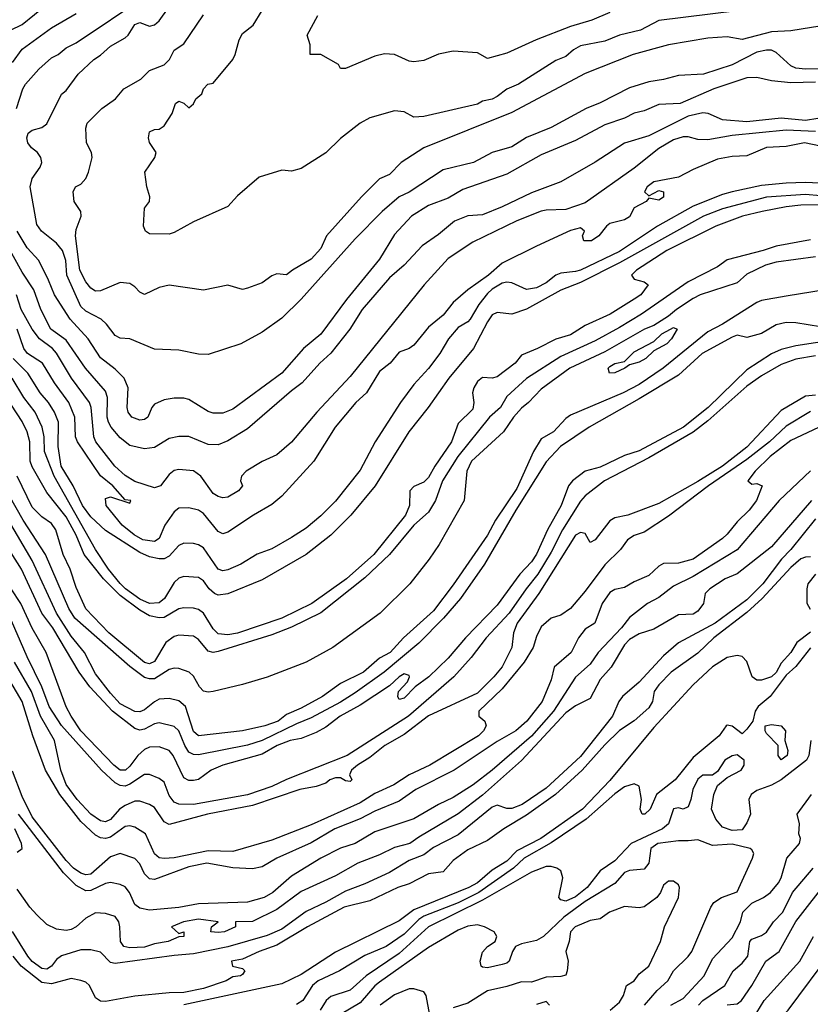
# Model space of a CAD drawing. Header units: metres. Extents: x -46681 to -43747, y -240911 to -237677.
# Tile 813 of 1056: x -44899 to -44818, y -239215 to -239114. Entities that reach past the tile are written whole.
import ezdxf

# ---------------------------------------------------------------- set-up
doc = ezdxf.new("R2010")
doc.units = ezdxf.units.M
doc.layers.add('CONTOUR_INDEX', color=1, linetype='Continuous')
doc.layers.add('CONTOUR_INTER', color=3, linetype='Continuous')

msp = doc.modelspace()

# ---------------------------------------------------------------- linework, layer by layer
at = {"layer": 'CONTOUR_INDEX'}
for points, elevation in [([(-44816.1, -239114.93), (-44820.1, -239115.59), (-44822.1, -239115.71), (-44825.1, -239116.47), (-44826.6, -239116.2), (-44828.6, -239116.33), (-44832.6, -239117.03), (-44836.21, -239118.02), (-44841.1, -239119.96), (-44848.6, -239123.92), (-44857.6, -239127.52), (-44859.92, -239129.02), (-44861.1, -239130.25), (-44862.1, -239130.69), (-44863.95, -239132.52), (-44867.53, -239136.52), (-44868.1, -239137.81), (-44869.1, -239138.88), (-44871.01, -239140.02), (-44871.6, -239140.49), (-44872.6, -239140.39), (-44873.1, -239140.59), (-44874.1, -239141.29), (-44875.6, -239141.85), (-44876.1, -239141.97), (-44877.6, -239141.54), (-44880.1, -239142.04), (-44883.6, -239141.55), (-44884.6, -239141.79), (-44886.1, -239142.5), (-44886.6, -239142.27), (-44887.1, -239141.7), (-44887.6, -239141.39), (-44888.6, -239141.26), (-44890.6, -239142.12), (-44891.1, -239142.14), (-44891.6, -239141.84), (-44892.1, -239141.19), (-44892.7, -239140.02), (-44893.15, -239136.52), (-44893.1, -239135.88), (-44892.57, -239134.52), (-44892.61, -239134.02), (-44893.28, -239133.02), (-44893.41, -239132.02), (-44893.16, -239131.52), (-44892.6, -239131.24), (-44892.1, -239130.65), (-44891.82, -239130.02), (-44891.47, -239128.52), (-44891.54, -239128.02), (-44892.03, -239127.02), (-44892.12, -239125.52), (-44891.97, -239125.02), (-44890.46, -239123.52), (-44889.08, -239122.52), (-44888.23, -239121.52), (-44886.48, -239120.52), (-44885.6, -239119.63), (-44884.1, -239119.06), (-44883.57, -239118.52), (-44883.1, -239117.58), (-44882.1, -239116.92), (-44880.1, -239113.97)], 95), ([(-44817.1, -239127.36), (-44818.71, -239127.02), (-44820.6, -239127.4), (-44822.6, -239127.51), (-44824.6, -239128.34), (-44826.1, -239128.42), (-44827.6, -239128.7), (-44830.1, -239129.73), (-44831.6, -239130.54), (-44834.1, -239131), (-44834.78, -239131.52), (-44835.07, -239132.02), (-44834.6, -239132.42), (-44833.6, -239131.9), (-44833.1, -239132.02), (-44833.1, -239132.55), (-44833.6, -239132.88), (-44834.6, -239132.65), (-44834.88, -239133.02), (-44836.1, -239133.66), (-44836.6, -239134.56), (-44837.1, -239134.87), (-44838.6, -239135.26), (-44838.95, -239135.52), (-44839.73, -239136.52), (-44840.47, -239137.02), (-44841.24, -239137.02), (-44841.38, -239136.52), (-44841.18, -239136.02), (-44841.6, -239135.71), (-44842.6, -239135.98), (-44846.1, -239137.55), (-44849.6, -239139.3), (-44850.97, -239140.52), (-44853.09, -239142.02), (-44854.6, -239143.31), (-44855.6, -239144.61), (-44857.1, -239145.83), (-44858.6, -239147.66), (-44859.1, -239148), (-44860.1, -239148.38), (-44861.04, -239149.52), (-44862.1, -239150.36), (-44863.46, -239152.52), (-44864.52, -239153.52), (-44866.65, -239156.02), (-44868.81, -239159.52), (-44872.1, -239163.06), (-44873.1, -239163.93), (-44874.99, -239165.02), (-44877.6, -239166.76), (-44878.1, -239166.92), (-44878.6, -239166.67), (-44880.1, -239164.85), (-44880.6, -239164.49), (-44881.6, -239164.25), (-44882.6, -239164.3), (-44883.1, -239164.66), (-44884.04, -239166.02), (-44884.6, -239167.38), (-44885.1, -239167.69), (-44886.28, -239167.52), (-44887.17, -239167.02), (-44888.39, -239166.02), (-44890.02, -239164.02), (-44890.1, -239163.31), (-44889.6, -239163.15), (-44887.6, -239163.79), (-44887.51, -239163.52), (-44888.1, -239163.45), (-44889.33, -239162.02), (-44890.6, -239160.99), (-44892.97, -239157.52), (-44893.15, -239157.02), (-44893.24, -239155.02), (-44893.83, -239153.52), (-44895.32, -239151.52), (-44896.54, -239149.52), (-44898.06, -239148.52), (-44898.44, -239148.02), (-44899.12, -239146.02)], 90), ([(-44817.6, -239138.65), (-44821.6, -239139.21), (-44822.69, -239139.52), (-44824.6, -239140.43), (-44825.6, -239141.29), (-44829.36, -239142.52), (-44830.1, -239142.89), (-44831.78, -239144.02), (-44832.6, -239144.72), (-44834.1, -239145.65), (-44835.04, -239146.02), (-44839.1, -239148.36), (-44842.68, -239150.02), (-44845.6, -239152.15), (-44846.89, -239153.52), (-44847.6, -239154.09), (-44848.42, -239155.02), (-44849.45, -239156.52), (-44852.71, -239159.52), (-44853.21, -239160.52), (-44853.46, -239163.52), (-44856.03, -239168.02), (-44857.05, -239169.52), (-44859.02, -239172.02), (-44862.04, -239175.02), (-44866.87, -239178.52), (-44869.6, -239180), (-44873.6, -239181.54), (-44876.1, -239182.3), (-44879.1, -239183.01), (-44879.6, -239183.08), (-44880.1, -239182.96), (-44880.49, -239182.52), (-44881.1, -239181.44), (-44881.55, -239181.02), (-44882.6, -239180.67), (-44883.1, -239180.62), (-44883.6, -239180.75), (-44885.1, -239181.71), (-44885.6, -239181.73), (-44886.1, -239181.57), (-44887.6, -239180.45), (-44893.21, -239175.52), (-44893.85, -239174.52), (-44896.22, -239169.02), (-44898.51, -239165.52), (-44899.92, -239163.02)], 85), ([(-44832.39, -239146.02), (-44832.1, -239145.87), (-44831.71, -239146.02), (-44832.31, -239147.02), (-44832.78, -239147.52), (-44834.1, -239148.26), (-44834.92, -239149.02), (-44835.6, -239149.41), (-44836.6, -239149.67), (-44837.06, -239150.02), (-44838.1, -239150.49), (-44838.63, -239150.52), (-44838.78, -239150.02), (-44838.6, -239149.83), (-44838.1, -239149.54), (-44837.1, -239149.35), (-44836.1, -239148.35), (-44834.1, -239147.28), (-44833.29, -239146.52), (-44832.39, -239146.02)], 85), ([(-44817.6, -239152.77), (-44818.6, -239152.87), (-44821.1, -239154.34), (-44824.6, -239158.07), (-44827.1, -239160.02), (-44829.6, -239161.59), (-44833.6, -239163.83), (-44836.76, -239165.02), (-44838.1, -239165.27), (-44838.6, -239165.59), (-44840.1, -239167.53), (-44840.6, -239167.81), (-44841.1, -239166.88), (-44841.6, -239166.77), (-44842.1, -239167.05), (-44845.83, -239173.02), (-44848.06, -239176.02), (-44848.45, -239177.02), (-44848.6, -239178.52), (-44849.6, -239180.5), (-44850.45, -239181.52), (-44852.1, -239183.16), (-44857.1, -239185.49), (-44859.6, -239187.38), (-44861.58, -239188.52), (-44863.1, -239189.74), (-44864.35, -239190.52), (-44864.97, -239191.02), (-44865.19, -239191.52), (-44864.95, -239192.02), (-44865.1, -239192.18), (-44865.6, -239192.13), (-44866.1, -239191.82), (-44866.6, -239191.83), (-44867.18, -239192.02), (-44867.6, -239192.37), (-44868.6, -239192.7), (-44870.26, -239193.02), (-44875.1, -239194.64), (-44879.67, -239195.52), (-44883.6, -239196.57), (-44884.1, -239196.32), (-44885.1, -239194.84), (-44885.6, -239194.54), (-44886.6, -239194.19), (-44887.1, -239194.21), (-44888.1, -239194.64), (-44888.65, -239195.02), (-44889.6, -239196.06), (-44890.1, -239196.3), (-44890.6, -239196.2), (-44891.6, -239195.52), (-44893, -239194.02), (-44894.1, -239192.48), (-44894.65, -239191.02), (-44895.32, -239188.02), (-44896.73, -239185.52), (-44897.66, -239183.02), (-44899.4, -239180.02)], 80), ([(-44817.6, -239165.39), (-44820.11, -239168.52), (-44821.07, -239169.52), (-44822.98, -239172.02), (-44824.6, -239173.66), (-44827.85, -239176.02), (-44831.6, -239178.03), (-44833.1, -239179.37), (-44835.6, -239182.06), (-44837.31, -239183.52), (-44837.67, -239184.02), (-44838.33, -239185.52), (-44841.6, -239189.63), (-44845.1, -239192.86), (-44847.56, -239194.52), (-44848.6, -239194.94), (-44849.1, -239194.96), (-44850.1, -239194.59), (-44850.6, -239194.81), (-44854.1, -239197.62), (-44856.6, -239198.91), (-44857.6, -239199.68), (-44859.1, -239200.25), (-44861.1, -239201.47), (-44863.6, -239202.64), (-44865.6, -239203.37), (-44867.6, -239204.51), (-44869.6, -239205.46), (-44872.1, -239207.25), (-44873.6, -239207.92), (-44877.6, -239209.06), (-44881.1, -239209.79), (-44883.1, -239209.95), (-44889.1, -239210.77), (-44889.6, -239210.65), (-44890.6, -239209.59), (-44891.6, -239209.38), (-44892.6, -239209.38), (-44894.6, -239209.99), (-44895.1, -239210.36), (-44895.6, -239211.03), (-44896.1, -239211.34), (-44896.6, -239211.28), (-44897.6, -239210.54), (-44898.04, -239210.02), (-44899.6, -239207.5)], 75), ([(-44835.04, -239215.02), (-44833.77, -239213.52), (-44832.67, -239212.52), (-44832.1, -239211.51), (-44830.6, -239210.03), (-44830.23, -239209.52), (-44828.28, -239205.02), (-44827.96, -239204.52), (-44827.18, -239204.02), (-44825.6, -239203.44), (-44824.03, -239200.02), (-44823.9, -239199.52), (-44824.1, -239199.17), (-44824.28, -239199.02), (-44826.1, -239198.58), (-44828.1, -239198.73), (-44829.6, -239198.13), (-44830.6, -239198.26), (-44831.6, -239198.23), (-44833.71, -239198.52), (-44834.41, -239199.02), (-44834.61, -239200.52), (-44835.1, -239201.12), (-44836.6, -239201.27), (-44837.1, -239201.47), (-44838.1, -239202.6), (-44841.1, -239204.43), (-44843.29, -239206.02), (-44845.38, -239208.02), (-44846.1, -239208.4), (-44847.6, -239208.75), (-44848.23, -239209.02), (-44848.55, -239209.52), (-44848.86, -239210.52), (-44849.1, -239210.72), (-44849.6, -239210.87), (-44851.1, -239211.21), (-44851.6, -239211.15), (-44851.74, -239211.02), (-44851.84, -239210.52), (-44851.6, -239209.61), (-44851.1, -239209.04), (-44850.29, -239208.52), (-44850.12, -239208.02), (-44850.41, -239207.52), (-44851.41, -239207.02), (-44852.1, -239206.83), (-44853.1, -239206.96), (-44854.1, -239207.36), (-44857.1, -239209.12), (-44862.1, -239212.67), (-44862.6, -239213.05), (-44864.1, -239214.76), (-44866.1, -239215.96)], 70), ([(-44817.97, -239258.52), (-44818.86, -239257.02), (-44821.02, -239254.52), (-44822.6, -239251.87), (-44825.38, -239249.02), (-44825.72, -239248.52), (-44826.24, -239247.02), (-44827.1, -239246), (-44828.1, -239243.52), (-44828.97, -239242.02), (-44829.57, -239240.02), (-44830.6, -239237.84), (-44831.34, -239234.52), (-44831.24, -239231.02), (-44831.09, -239230.02), (-44829.6, -239226.04), (-44826.43, -239221.52), (-44820.37, -239215.52), (-44815.92, -239209.52)], 75)]:
    msp.add_lwpolyline(points, dxfattribs=dict(at, elevation=elevation))
at = {"layer": 'CONTOUR_INTER'}
for points, elevation in [([(-44812.1, -239119.33), (-44818.6, -239119.51), (-44819.6, -239119.39), (-44820.1, -239119.17), (-44821.6, -239117.8), (-44822.1, -239117.58), (-44822.6, -239117.55), (-44823.6, -239117.78), (-44826.1, -239119.06), (-44829.02, -239120.02), (-44831.6, -239120.15), (-44833.1, -239120.57), (-44834.6, -239120.78), (-44836.6, -239121.4), (-44839.6, -239122.95), (-44841.03, -239123.52), (-44844.6, -239125.46), (-44847.1, -239126.48), (-44848.6, -239127.44), (-44850.62, -239128.02), (-44852.52, -239129.02), (-44855.6, -239129.77), (-44859.1, -239132.05), (-44860.1, -239132.52), (-44861.85, -239134.02), (-44864.6, -239136.82), (-44870.1, -239142.98), (-44872.1, -239144.9), (-44874.1, -239146.34), (-44876.27, -239147.52), (-44879.6, -239148.62), (-44880.6, -239148.57), (-44882.6, -239148.16), (-44885.1, -239148.09), (-44887.6, -239147.03), (-44888.6, -239146.94), (-44889.1, -239146.69), (-44890, -239145.52), (-44890.55, -239145.02), (-44892.1, -239144.21), (-44892.6, -239143.72), (-44894.06, -239140.52), (-44894.16, -239139.02), (-44894.47, -239138.02), (-44895.1, -239137.26), (-44896.63, -239136.02), (-44897.1, -239135.34), (-44897.8, -239131.52), (-44897.6, -239130.66), (-44896.76, -239129.52), (-44896.61, -239129.02), (-44896.69, -239128.52), (-44897.04, -239128.02), (-44897.64, -239127.52), (-44898.01, -239127.02), (-44898.12, -239126.52), (-44897.98, -239126.02), (-44897.6, -239125.73), (-44896.6, -239125.47), (-44896.1, -239125.09), (-44894.6, -239122.05), (-44894.1, -239121.68), (-44892.9, -239120.02), (-44891.3, -239118.52), (-44890.6, -239118.09), (-44889.6, -239117.15), (-44888.1, -239116.31), (-44887.77, -239116.02), (-44887.1, -239114.93), (-44886.6, -239114.75), (-44885.6, -239115.13), (-44885.1, -239114.98), (-44884.6, -239114.56), (-44882.1, -239111.05)], 94), ([(-44899.2, -239123.52), (-44898.54, -239121.52), (-44898.26, -239121.02), (-44896.92, -239119.52), (-44895.6, -239118.36), (-44894.92, -239118.02), (-44894.1, -239117.32), (-44893.1, -239116.82), (-44885.98, -239112.02)], 93), ([(-44899.8, -239115.52), (-44898.6, -239114.93), (-44896.1, -239112.89)], 91), ([(-44899.6, -239118.83), (-44898.6, -239117.47), (-44895.6, -239115.27), (-44893.1, -239113.82)], 92), ([(-44825.6, -239113.54), (-44833.6, -239114.55), (-44835.46, -239115.52), (-44837.6, -239116.04), (-44839.1, -239116.64), (-44841.6, -239117.12), (-44842.31, -239117.52), (-44843.1, -239118.22), (-44844.1, -239118.62), (-44847.93, -239121.02), (-44849.1, -239121.56), (-44850.1, -239122.29), (-44850.6, -239122.55), (-44851.6, -239122.77), (-44852.1, -239123.08), (-44857.6, -239124.35), (-44858.6, -239124.41), (-44859.6, -239123.86), (-44860.6, -239123.76), (-44863.1, -239124.47), (-44864.08, -239125.02), (-44866.1, -239126.58), (-44867.6, -239128.05), (-44870.1, -239129.63), (-44871.1, -239129.92), (-44872.1, -239129.82), (-44874.41, -239130.52), (-44876.6, -239132.42), (-44877.62, -239133.52), (-44881.1, -239135.07), (-44883.1, -239136.16), (-44883.6, -239136.35), (-44885.6, -239136.29), (-44886.01, -239136.02), (-44886.22, -239135.52), (-44886.1, -239133.7), (-44885.59, -239133.02), (-44885.56, -239132.52), (-44885.86, -239131.52), (-44886.07, -239130.02), (-44885.06, -239128.52), (-44884.91, -239128.02), (-44885.6, -239126.97), (-44885.72, -239126.52), (-44885.6, -239125.9), (-44885.1, -239125.65), (-44884.6, -239125.63), (-44884.1, -239125.27), (-44883.28, -239124.02), (-44882.96, -239123.02), (-44882.6, -239122.77), (-44882.1, -239122.98), (-44881.6, -239123.45), (-44881.1, -239123.03), (-44880.87, -239122.52), (-44880.27, -239122.02), (-44880.1, -239121.51), (-44879.66, -239121.02), (-44879.1, -239120.92), (-44877.1, -239118.52), (-44876.85, -239118.02), (-44876.46, -239116.52), (-44876.1, -239115.85), (-44875, -239115.02), (-44874.1, -239113.51)], 96), ([(-44838.6, -239113.71), (-44840.45, -239114.52), (-44842.6, -239115.14), (-44846.13, -239116.52), (-44849.1, -239117.88), (-44851.1, -239118.42), (-44852.1, -239117.85), (-44854.6, -239117.68), (-44856.1, -239117.98), (-44857.6, -239118.63), (-44858.6, -239118.76), (-44859.1, -239118.7), (-44860.6, -239118.01), (-44861.6, -239117.95), (-44862.6, -239118.19), (-44865.6, -239119.42), (-44866.1, -239119.44), (-44866.3, -239119.02), (-44868.1, -239118.01), (-44869.2, -239118.02), (-44869.21, -239117.02), (-44869.5, -239116.02), (-44868.41, -239114.02)], 97), ([(-44817.6, -239120.82), (-44820.1, -239120.91), (-44822.1, -239120.68), (-44823.6, -239120.36), (-44824.6, -239120.38), (-44827.97, -239121.52), (-44831.4, -239123.02), (-44833.6, -239123.1), (-44835.1, -239123.77), (-44836.1, -239124), (-44837.1, -239124.51), (-44839.1, -239125.2), (-44842.1, -239126.78), (-44845.6, -239128.26), (-44849.1, -239130.21), (-44853.6, -239131.78), (-44855.1, -239132.66), (-44857.1, -239133.42), (-44858.84, -239134.52), (-44860.6, -239136.37), (-44862.1, -239138.9), (-44865.5, -239143.02), (-44868.1, -239146.55), (-44869.88, -239148.02), (-44872.1, -239150.52), (-44877.1, -239154.2), (-44878.1, -239154.62), (-44879.1, -239154.59), (-44879.6, -239154.43), (-44881.6, -239153.22), (-44882.1, -239153.08), (-44883.1, -239153.07), (-44884.1, -239153.23), (-44885.1, -239153.69), (-44885.36, -239154.02), (-44885.78, -239155.02), (-44886.1, -239155.24), (-44886.6, -239155.33), (-44887.39, -239155.02), (-44887.78, -239154.52), (-44887.9, -239154.02), (-44887.79, -239152.02), (-44888.19, -239151.02), (-44889.1, -239150.12), (-44890.6, -239148.95), (-44891.86, -239147.02), (-44893.71, -239145.02), (-44895.29, -239142.52), (-44895.9, -239141.02), (-44896.92, -239139.02), (-44898.1, -239137.75), (-44899.13, -239136.02)], 93), ([(-44816.1, -239124.34), (-44818.6, -239124.75), (-44821.1, -239124.49), (-44824.6, -239124.88), (-44827.1, -239124.69), (-44828.55, -239124.02), (-44829.1, -239123.95), (-44830.6, -239124.3), (-44834.6, -239126.29), (-44837.1, -239127.07), (-44840.1, -239129.01), (-44843.6, -239130.99), (-44846.6, -239132.12), (-44849.6, -239133.56), (-44851.6, -239134.36), (-44853.1, -239134.48), (-44854.47, -239135.02), (-44856.1, -239136.39), (-44857.77, -239137.52), (-44859.6, -239139.51), (-44861.1, -239140.81), (-44863.87, -239144.02), (-44865.14, -239146.02), (-44867.1, -239148.48), (-44868.22, -239149.52), (-44870.01, -239151.52), (-44871.1, -239152.31), (-44875.6, -239156.19), (-44877.6, -239157.42), (-44878.6, -239157.82), (-44879.6, -239157.8), (-44881.6, -239157), (-44882.6, -239156.98), (-44883.6, -239157.18), (-44885.1, -239158.12), (-44886.1, -239158.25), (-44887.6, -239157.9), (-44888.6, -239157.13), (-44889.52, -239156.02), (-44889.78, -239155.52), (-44889.93, -239155.02), (-44889.89, -239153.02), (-44890.1, -239152.35), (-44892.13, -239150.02), (-44894.1, -239147.17), (-44895.67, -239146.02), (-44896.69, -239144.02), (-44897.4, -239142.02), (-44898.6, -239140.21), (-44900.37, -239137.02)], 92), ([(-44817.6, -239125.88), (-44820.6, -239125.72), (-44826.1, -239126.26), (-44828.6, -239126.73), (-44829.6, -239126.68), (-44830.6, -239126.4), (-44831.1, -239126.4), (-44832.1, -239126.71), (-44833.6, -239127.61), (-44836.1, -239129.62), (-44841.1, -239133.14), (-44843.1, -239133.81), (-44845.1, -239133.89), (-44845.6, -239134.01), (-44848.1, -239134.98), (-44852.6, -239137.17), (-44855.1, -239138.81), (-44857.57, -239141.52), (-44865.1, -239150.87), (-44868.51, -239154.52), (-44871.1, -239157.55), (-44872.6, -239158.86), (-44874.1, -239159.54), (-44875.74, -239160.52), (-44876.22, -239161.02), (-44876.3, -239161.52), (-44876.1, -239162.02), (-44876.5, -239162.52), (-44877.6, -239163.19), (-44878.1, -239163.24), (-44878.6, -239163.11), (-44879.1, -239162.79), (-44880.37, -239161.02), (-44881.1, -239160.49), (-44882.6, -239160.34), (-44883.1, -239160.45), (-44883.6, -239160.87), (-44884.47, -239162.02), (-44885.1, -239162.22), (-44887.1, -239161.59), (-44888.1, -239160.95), (-44889.14, -239160.02), (-44891.08, -239157.52), (-44891.29, -239157.02), (-44891.56, -239154.02), (-44891.72, -239153.52), (-44893.56, -239151.02), (-44895.1, -239148.49), (-44895.51, -239148.02), (-44896.83, -239147.02), (-44897.57, -239146.02), (-44898.71, -239144.02), (-44899.2, -239142.52)], 91), ([(-44813.6, -239131.32), (-44818.6, -239131.08), (-44820.6, -239131.15), (-44823.1, -239131.37), (-44826.1, -239132.02), (-44827.1, -239132.29), (-44830.1, -239133.48), (-44833.74, -239135.52), (-44837.6, -239138.11), (-44841.6, -239140), (-44842.1, -239140.16), (-44843.6, -239140.33), (-44844.1, -239140.52), (-44845.1, -239141.31), (-44846.1, -239141.83), (-44847.1, -239141.99), (-44848.6, -239141.29), (-44849.1, -239141.23), (-44849.6, -239141.35), (-44850.6, -239141.96), (-44851.1, -239142.41), (-44851.96, -239143.52), (-44852.87, -239145.02), (-44853.1, -239145.28), (-44854.1, -239145.86), (-44855.06, -239147.02), (-44855.95, -239148.52), (-44857.1, -239150.04), (-44858.6, -239151.69), (-44859.98, -239153.52), (-44862.57, -239157.52), (-44864.1, -239160.41), (-44866.6, -239163.59), (-44868.1, -239165.09), (-44869.6, -239166.33), (-44871.1, -239167.29), (-44873.1, -239168.45), (-44874.6, -239168.98), (-44876.27, -239170.02), (-44877.6, -239170.58), (-44878.1, -239170.71), (-44878.6, -239170.51), (-44880.1, -239168.34), (-44880.6, -239168.03), (-44881.1, -239167.91), (-44882.1, -239167.88), (-44882.6, -239168.12), (-44883.6, -239169.19), (-44884.1, -239169.46), (-44884.6, -239169.48), (-44885.6, -239169.27), (-44886.6, -239168.81), (-44890.1, -239166.57), (-44891.6, -239165.19), (-44892.45, -239164.02), (-44893.41, -239162.02), (-44894.61, -239160.02), (-44894.94, -239158.02), (-44894.91, -239155.52), (-44895.29, -239154.52), (-44895.92, -239153.52), (-44896.76, -239152.52), (-44898.01, -239150.52), (-44899.53, -239149.02)], 89), ([(-44817.1, -239132.42), (-44818.6, -239132.28), (-44822.6, -239132.58), (-44827.1, -239133.75), (-44829.03, -239134.52), (-44837.6, -239139.28), (-44841.6, -239141.28), (-44843.6, -239142.07), (-44847.1, -239144.01), (-44848.6, -239144.51), (-44850.1, -239144.33), (-44850.6, -239144.58), (-44851.1, -239145.3), (-44852.52, -239148.02), (-44855.02, -239151.02), (-44857.14, -239154.02), (-44859.12, -239156.52), (-44862.56, -239162.02), (-44865.04, -239165.02), (-44867.1, -239167.05), (-44869.62, -239169.02), (-44874.1, -239171.61), (-44877.6, -239173.04), (-44878.6, -239173.16), (-44878.98, -239173.02), (-44879.52, -239172.52), (-44880.1, -239171.71), (-44880.6, -239171.36), (-44882.1, -239171.26), (-44882.6, -239171.45), (-44883.1, -239171.88), (-44884.08, -239173.52), (-44884.6, -239173.95), (-44885.6, -239174.04), (-44886.6, -239173.59), (-44888.07, -239172.52), (-44888.6, -239171.99), (-44889.8, -239170.52), (-44891.1, -239168.52), (-44895.34, -239161.02), (-44896.32, -239158.52), (-44896.37, -239157.02), (-44896.55, -239156.02), (-44897.28, -239154.52), (-44898.42, -239153.02), (-44899.64, -239151.02)], 88), ([(-44814.1, -239133.34), (-44819.1, -239133.39), (-44820.6, -239133.54), (-44823.04, -239134.02), (-44825.04, -239134.52), (-44827.78, -239135.52), (-44832.78, -239138.02), (-44835.89, -239140.02), (-44836.37, -239140.52), (-44836.1, -239140.93), (-44835.1, -239141.2), (-44834.69, -239141.52), (-44835.43, -239142.52), (-44836.1, -239142.98), (-44838.57, -239144.52), (-44841.1, -239145.67), (-44842.6, -239146.6), (-44844.1, -239147.05), (-44845.98, -239148.02), (-44847.6, -239148.69), (-44848.26, -239149.52), (-44850.1, -239150.89), (-44850.6, -239151.03), (-44851.6, -239150.98), (-44852.1, -239151.39), (-44852.5, -239152.02), (-44852.62, -239152.52), (-44852.48, -239153.52), (-44852.6, -239154.2), (-44854.1, -239155.66), (-44854.75, -239157.52), (-44856.47, -239160.02), (-44857.1, -239161.17), (-44857.6, -239161.66), (-44858.6, -239162.1), (-44859.03, -239162.52), (-44859.04, -239164.02), (-44859.46, -239165.02), (-44862.7, -239169.02), (-44865.47, -239171.52), (-44869.02, -239174.02), (-44872.1, -239175.51), (-44876.6, -239177.05), (-44877.6, -239177.23), (-44878.6, -239177.12), (-44879.1, -239176.6), (-44880.1, -239175), (-44880.6, -239174.64), (-44881.1, -239174.51), (-44882.1, -239174.46), (-44882.6, -239174.57), (-44884.1, -239175.44), (-44884.6, -239175.5), (-44885.6, -239175.27), (-44886.6, -239174.72), (-44888.6, -239173.22), (-44890.3, -239171.52), (-44892.28, -239169.02), (-44893.1, -239167.05), (-44894.1, -239165.17), (-44896.1, -239162.69), (-44897.6, -239160.07), (-44897.8, -239159.52), (-44897.82, -239157.52), (-44898.09, -239156.52), (-44898.6, -239155.47), (-44900.87, -239152.02)], 87), ([(-44818.1, -239136.92), (-44821.6, -239137.56), (-44822.93, -239138.02), (-44826.6, -239138.96), (-44827.6, -239139.67), (-44830.6, -239141.21), (-44835.35, -239144.52), (-44837.6, -239145.87), (-44840.1, -239147.22), (-44843.6, -239148.82), (-44847.1, -239151.07), (-44849.1, -239152.89), (-44849.75, -239154.02), (-44850.87, -239155.02), (-44854.11, -239159.02), (-44855.68, -239161.52), (-44856.39, -239163.52), (-44857.1, -239164.72), (-44858.6, -239166.05), (-44861.08, -239169.02), (-44863.6, -239171.42), (-44868.1, -239174.97), (-44871.1, -239176.44), (-44873.1, -239177.22), (-44878.6, -239178.92), (-44879.1, -239179.01), (-44879.6, -239178.89), (-44880.6, -239177.71), (-44881.1, -239177.37), (-44882.6, -239177.26), (-44883.1, -239177.39), (-44883.94, -239178.02), (-44885.1, -239179.96), (-44885.6, -239180.17), (-44886.1, -239180.06), (-44889.75, -239177.02), (-44892.1, -239174.56), (-44893.1, -239172.4), (-44893.7, -239170.52), (-44894.41, -239169.02), (-44895.17, -239166.52), (-44895.6, -239165.87), (-44896.6, -239165.19), (-44897.6, -239164.18), (-44899.1, -239161.04)], 86), ([(-44816.6, -239142.01), (-44820.6, -239142.65), (-44823.1, -239143.12), (-44823.6, -239143.32), (-44827.1, -239145.52), (-44828.6, -239146.32), (-44833.16, -239150.02), (-44835.6, -239151.67), (-44837.22, -239152.52), (-44842.6, -239154.82), (-44843.1, -239155.14), (-44844.34, -239156.52), (-44845.6, -239157.23), (-44846.38, -239158.52), (-44848.1, -239162.28), (-44850.28, -239165.52), (-44851.1, -239167.05), (-44854.6, -239172.13), (-44856.6, -239174.78), (-44859.68, -239177.52), (-44861.02, -239179.02), (-44862.1, -239179.59), (-44863.76, -239181.02), (-44866.1, -239182.18), (-44867.95, -239183.52), (-44870.1, -239184.7), (-44871.6, -239185.36), (-44872.47, -239186.02), (-44873.81, -239186.52), (-44876.12, -239187.02), (-44880.6, -239187.52), (-44881.1, -239187.1), (-44881.94, -239184.52), (-44882.6, -239183.97), (-44883.6, -239183.73), (-44884.6, -239183.8), (-44885.1, -239184.05), (-44886.1, -239184.88), (-44886.6, -239185.09), (-44887.1, -239185.05), (-44888.6, -239184.25), (-44889.6, -239183.18), (-44891.1, -239181.19), (-44892.25, -239179.02), (-44893.6, -239177.37), (-44895.09, -239175.02), (-44897.6, -239169.63), (-44900, -239165.52)], 84), ([(-44817.1, -239145.8), (-44819.6, -239145.38), (-44820.6, -239145.35), (-44821.6, -239145.6), (-44823.1, -239146.46), (-44824.6, -239146.88), (-44825.6, -239146.64), (-44826.1, -239146.86), (-44829.16, -239148.52), (-44831.6, -239150.73), (-44835.6, -239153.15), (-44840.72, -239156.02), (-44843.64, -239158.02), (-44845.1, -239159.57), (-44848.2, -239164.52), (-44851.38, -239170.02), (-44853.84, -239173.52), (-44855.59, -239175.52), (-44858.1, -239178.07), (-44861.63, -239181.02), (-44864.6, -239183.15), (-44866.1, -239184.08), (-44869.1, -239185.71), (-44870.6, -239186.29), (-44874.1, -239188), (-44875.6, -239188.48), (-44880.6, -239189.46), (-44881.1, -239189.45), (-44881.6, -239189.19), (-44882.01, -239188.52), (-44882.6, -239187.01), (-44883.1, -239186.58), (-44884.6, -239186.19), (-44885.1, -239186.31), (-44886.1, -239186.85), (-44886.6, -239186.96), (-44887.1, -239186.79), (-44889.37, -239185.02), (-44891.71, -239182.52), (-44892.79, -239181.02), (-44895.46, -239176.52), (-44896.6, -239175.02), (-44898.66, -239170.52), (-44902.52, -239164.52)], 83), ([(-44815.6, -239147.12), (-44819.6, -239147.73), (-44821.1, -239148.11), (-44822.1, -239148.56), (-44824.6, -239150.19), (-44828.54, -239154.02), (-44831.07, -239156.02), (-44835.6, -239158.44), (-44837.1, -239158.94), (-44839.6, -239160.1), (-44841.1, -239160.54), (-44842.42, -239161.52), (-44842.81, -239162.02), (-44843.55, -239164.02), (-44844.97, -239166.52), (-44846.1, -239169), (-44846.6, -239169.76), (-44847.78, -239171.02), (-44850.1, -239174.18), (-44853.34, -239177.52), (-44855.1, -239179.62), (-44857.08, -239181.52), (-44858.46, -239182.52), (-44859.6, -239183.7), (-44860.1, -239183.82), (-44860.25, -239183.52), (-44860.19, -239183.02), (-44859.27, -239182.02), (-44859.07, -239181.52), (-44859.1, -239181.36), (-44859.6, -239181.22), (-44860.1, -239181.52), (-44861.1, -239182.43), (-44864.1, -239184.4), (-44866.15, -239185.52), (-44867.6, -239186.65), (-44868.6, -239187.2), (-44870.1, -239187.79), (-44871.24, -239188.02), (-44872.57, -239188.52), (-44874.1, -239189.39), (-44878.13, -239190.52), (-44879.32, -239191.02), (-44880.6, -239191.98), (-44881.1, -239192.08), (-44881.6, -239192.09), (-44882.1, -239191.8), (-44883.17, -239189.52), (-44883.6, -239189.01), (-44884.6, -239188.65), (-44885.6, -239188.68), (-44886.1, -239188.93), (-44886.8, -239189.52), (-44887.6, -239190.62), (-44888.05, -239191.02), (-44888.6, -239191.04), (-44889.25, -239190.52), (-44892.6, -239187.02), (-44893.61, -239185.52), (-44894.1, -239184.57), (-44896.17, -239179.02), (-44897.6, -239176.56), (-44898.73, -239174.02), (-44899.72, -239172.52)], 82), ([(-44817.6, -239148.74), (-44819.6, -239149.09), (-44821.1, -239149.65), (-44823.1, -239150.79), (-44824.6, -239151.85), (-44828.6, -239155.38), (-44830.1, -239156.53), (-44834.6, -239159.18), (-44839.14, -239161.52), (-44841.1, -239163.04), (-44841.6, -239163.57), (-44843.44, -239166.52), (-44844.6, -239168.8), (-44845.95, -239171.02), (-44847.15, -239172.52), (-44848.87, -239175.02), (-44851.22, -239177.52), (-44852.76, -239179.52), (-44854.53, -239181.52), (-44859.16, -239185.52), (-44865.43, -239189.52), (-44871.6, -239191.97), (-44873.1, -239192.69), (-44875.6, -239193.55), (-44881.1, -239194.53), (-44882.6, -239194.51), (-44883.1, -239194.31), (-44883.6, -239193.62), (-44884.1, -239192.27), (-44884.6, -239191.87), (-44885.6, -239191.49), (-44886.1, -239191.48), (-44887.6, -239192.47), (-44888.1, -239192.67), (-44888.6, -239192.6), (-44889.1, -239192.32), (-44890.49, -239191.02), (-44894.6, -239186.47), (-44895.86, -239184.52), (-44896.61, -239182.52), (-44898.1, -239179.48), (-44900.03, -239175.02)], 81), ([(-44818.1, -239154.45), (-44820.6, -239155.92), (-44822.3, -239157.52), (-44824.6, -239159.32), (-44828.53, -239162.02), (-44832.6, -239165.1), (-44835.1, -239166.74), (-44836.1, -239167.09), (-44836.78, -239167.52), (-44837.5, -239168.52), (-44839.1, -239170.07), (-44841.1, -239172.78), (-44842.6, -239174.53), (-44843.6, -239175.21), (-44844.6, -239175.54), (-44845.6, -239176.41), (-44846.1, -239177.39), (-44846.44, -239178.52), (-44847.33, -239180.02), (-44849.6, -239182.73), (-44851.97, -239185.02), (-44851.96, -239185.52), (-44851.35, -239186.02), (-44851.24, -239186.52), (-44851.5, -239187.02), (-44852.01, -239187.52), (-44856.99, -239190.52), (-44859.1, -239191.52), (-44860.67, -239192.52), (-44862.6, -239193.43), (-44864.1, -239194.37), (-44869.1, -239196.6), (-44873.1, -239198.18), (-44877.1, -239199.34), (-44879.6, -239199.27), (-44883.1, -239199.98), (-44884.1, -239200.06), (-44884.6, -239199.97), (-44885.1, -239199.56), (-44886.02, -239197.52), (-44887.1, -239196.85), (-44887.6, -239196.7), (-44888.1, -239196.79), (-44889.6, -239197.86), (-44890.1, -239198.01), (-44890.6, -239197.95), (-44891.1, -239197.68), (-44892.6, -239196.26), (-44894.76, -239193.52), (-44896.21, -239191.02), (-44897.5, -239187.52), (-44898.6, -239184.02), (-44900.1, -239181.49)], 79), ([(-44816.13, -239155.52), (-44820.1, -239157.4), (-44822.22, -239159.02), (-44823.75, -239160.52), (-44824.49, -239161.52), (-44824.1, -239161.84), (-44823.6, -239161.79), (-44823.05, -239162.02), (-44823.61, -239163.52), (-44824.37, -239164.52), (-44825.6, -239165.68), (-44826.6, -239166.95), (-44827.1, -239167.38), (-44830.1, -239169.49), (-44831.6, -239169.91), (-44833.1, -239169.95), (-44833.6, -239170.21), (-44834.6, -239171.17), (-44836.1, -239171.8), (-44837.1, -239172.4), (-44838.1, -239172.59), (-44838.6, -239172.92), (-44839.38, -239174.02), (-44840.12, -239176.02), (-44841.1, -239176.63), (-44841.79, -239177.52), (-44842.56, -239179.02), (-44844.27, -239180.52), (-44844.6, -239181.81), (-44845.51, -239184.02), (-44847.06, -239186.02), (-44848.19, -239187.02), (-44850.1, -239188.1), (-44854.48, -239191.02), (-44858.4, -239193.02), (-44860.1, -239194.2), (-44862.6, -239195.2), (-44864.1, -239196.01), (-44866.69, -239197.02), (-44869.1, -239198.45), (-44872.6, -239200.02), (-44874.1, -239200.9), (-44875.1, -239201.1), (-44877.1, -239201), (-44879.76, -239200.52), (-44881.6, -239200.91), (-44885.1, -239202.19), (-44885.6, -239202.12), (-44886.1, -239201.62), (-44886.6, -239200.6), (-44887.1, -239200.03), (-44888.6, -239199.52), (-44889.6, -239199.88), (-44891.6, -239201.64), (-44892.1, -239201.71), (-44892.6, -239201.54), (-44893.36, -239201.02), (-44894.1, -239200.26), (-44897.6, -239195.8), (-44898.6, -239193.73), (-44899.6, -239191.12)], 78), ([(-44818.1, -239160.49), (-44821.3, -239163.52), (-44825.6, -239168.54), (-44830.1, -239171.26), (-44832.1, -239172.25), (-44833.6, -239173.41), (-44834.76, -239174.02), (-44836.6, -239175.45), (-44837.42, -239176.52), (-44839.8, -239179.02), (-44840.6, -239180.23), (-44842.1, -239181.54), (-44844.36, -239185.02), (-44846.6, -239187.57), (-44850.61, -239191.02), (-44852.56, -239192.52), (-44854.6, -239193.83), (-44856.1, -239194.52), (-44858.6, -239196), (-44862.6, -239197.33), (-44864.6, -239198.51), (-44866.1, -239199), (-44868.1, -239200.01), (-44871.1, -239201.85), (-44873.02, -239203.52), (-44873.9, -239204.02), (-44875.6, -239204.51), (-44880.6, -239204.67), (-44882.6, -239205.06), (-44885.6, -239205.32), (-44886.6, -239205.12), (-44887.1, -239204.75), (-44887.63, -239203.52), (-44888.1, -239202.95), (-44888.6, -239202.69), (-44889.6, -239202.5), (-44890.1, -239202.61), (-44891.6, -239203.3), (-44892.1, -239203.34), (-44893.1, -239202.79), (-44894.38, -239201.52), (-44898.98, -239195.52)], 77), ([(-44818.02, -239163.52), (-44822.1, -239168.25), (-44825.6, -239170.99), (-44826.81, -239171.52), (-44828.4, -239172.52), (-44828.87, -239173.02), (-44829.02, -239174.02), (-44829.6, -239174.8), (-44830.1, -239175.11), (-44831.6, -239175.19), (-44834.1, -239176.66), (-44835.6, -239177.12), (-44836.6, -239177.7), (-44837.1, -239178.23), (-44838.47, -239180.52), (-44839.6, -239181.78), (-44840.6, -239183.73), (-44842.1, -239184.46), (-44843.1, -239185.2), (-44847.6, -239190.06), (-44851.6, -239193.59), (-44854.1, -239195.5), (-44858.1, -239197.86), (-44859.01, -239198.52), (-44860.6, -239198.94), (-44862.1, -239199.67), (-44864.32, -239200.52), (-44866.6, -239201.8), (-44870.1, -239203.41), (-44872.6, -239205.26), (-44875.1, -239206.46), (-44876.81, -239206.52), (-44876.81, -239207.02), (-44877.94, -239207.52), (-44878.6, -239207.59), (-44879.35, -239207.52), (-44879.26, -239207.02), (-44878.59, -239206.52), (-44880.6, -239206.23), (-44882.14, -239206.52), (-44883.34, -239207.02), (-44882.6, -239207.7), (-44882.09, -239207.52), (-44882.09, -239208.02), (-44882.6, -239208.05), (-44883.69, -239208.52), (-44885.1, -239208.76), (-44886.1, -239209.08), (-44887.6, -239209.16), (-44888.21, -239209.02), (-44888.56, -239208.52), (-44888.63, -239207.02), (-44888.75, -239206.52), (-44889.1, -239205.96), (-44890.1, -239205.65), (-44891.1, -239205.59), (-44892.1, -239206.13), (-44893.1, -239207.02), (-44893.6, -239207.28), (-44894.1, -239207.4), (-44895.1, -239207.25), (-44896.1, -239206.77), (-44897.1, -239205.81), (-44897.81, -239205.02), (-44899.1, -239203.18)], 76), ([(-44818.1, -239169.27), (-44818.6, -239169.29), (-44819.1, -239169.48), (-44820.1, -239170.34), (-44823.03, -239173.52), (-44824.6, -239174.94), (-44827.98, -239177.52), (-44829.6, -239179.08), (-44832.32, -239181.02), (-44833.6, -239182.33), (-44834.06, -239183.02), (-44834.25, -239184.02), (-44834.6, -239184.66), (-44836.1, -239186), (-44837.6, -239187), (-44839.1, -239188.44), (-44841.43, -239191.02), (-44844.14, -239193.52), (-44847.1, -239195.64), (-44849.41, -239197.02), (-44851.1, -239198.2), (-44853.1, -239199.17), (-44854.6, -239200.26), (-44855.6, -239201.42), (-44857.1, -239201.62), (-44859.1, -239202.64), (-44860.25, -239203.02), (-44863.1, -239204.36), (-44865.72, -239205.02), (-44869.47, -239207.02), (-44872.6, -239208.9), (-44874.4, -239209.52), (-44876.1, -239210.33), (-44877.22, -239210.52), (-44877.14, -239211.02), (-44876.1, -239211.26), (-44875.86, -239211.52), (-44876.1, -239211.88), (-44876.32, -239212.02), (-44877.1, -239212.11), (-44877.79, -239212.52), (-44880.1, -239213.32), (-44882.1, -239213.73), (-44883.6, -239213.76), (-44887.1, -239214.11), (-44890.1, -239214.64), (-44890.6, -239214.6), (-44891.1, -239214.27), (-44891.74, -239213.02), (-44892.1, -239212.66), (-44892.6, -239212.49), (-44893.6, -239212.3), (-44895.6, -239212.84), (-44896.6, -239212.7), (-44898.71, -239211.02), (-44899.51, -239210.02)], 74), ([(-44818.1, -239174.65), (-44818.43, -239174.02), (-44818.45, -239172.52), (-44818.33, -239172.02), (-44817.57, -239171.02)], 74), ([(-44818.1, -239176.94), (-44819.5, -239178.02), (-44820.12, -239179.02), (-44821.1, -239180.13), (-44821.6, -239181.06), (-44822.1, -239181.51), (-44823.1, -239181.85), (-44823.6, -239181.85), (-44824.05, -239181.52), (-44824.6, -239179.96), (-44825.1, -239179.44), (-44825.6, -239179.34), (-44826.6, -239179.55), (-44828.1, -239180.5), (-44830.1, -239182.31), (-44834.1, -239186.69), (-44838.6, -239192.1), (-44841.39, -239195.02), (-44845.64, -239198.02), (-44848.1, -239199.27), (-44849.1, -239200.33), (-44850.6, -239201.24), (-44852.12, -239202.52), (-44852.98, -239203.02), (-44858.6, -239205.29), (-44860.1, -239206.4), (-44866.6, -239209.6), (-44870.1, -239211.9), (-44872.1, -239212.82), (-44882.1, -239214.97)], 73), ([(-44818.1, -239178.55), (-44819.6, -239180.47), (-44820.6, -239181.33), (-44822.24, -239183.52), (-44823.46, -239184.52), (-44823.74, -239185.02), (-44823.99, -239186.02), (-44824.6, -239186.86), (-44825.1, -239187.31), (-44826.1, -239186.56), (-44826.6, -239186.44), (-44826.73, -239186.52), (-44827.43, -239187.52), (-44830.1, -239189.75), (-44831.92, -239192.02), (-44833.82, -239193.52), (-44834.49, -239195.02), (-44835.03, -239195.52), (-44835.3, -239195.52), (-44835.5, -239195.02), (-44835.36, -239194.02), (-44835.6, -239192.65), (-44836.1, -239192.43), (-44837.1, -239192.75), (-44838.1, -239193.46), (-44841.02, -239196.02), (-44844.6, -239198.45), (-44847.34, -239200.02), (-44848.44, -239201.02), (-44851.98, -239203.52), (-44854.1, -239204.57), (-44857.6, -239205.92), (-44858.1, -239206.26), (-44859.6, -239207.77), (-44861.44, -239209.02), (-44863.6, -239209.95), (-44866.2, -239211.52), (-44868.38, -239212.52), (-44868.95, -239213.02), (-44869.94, -239214.52), (-44870.6, -239214.96)], 72), ([(-44822.74, -239186.52), (-44822.1, -239186.36), (-44821.1, -239186.52), (-44820.66, -239187.02), (-44820.71, -239188.02), (-44820.41, -239189.02), (-44820.49, -239189.52), (-44821.1, -239189.97), (-44821.42, -239189.52), (-44821.41, -239188.52), (-44822.6, -239187.28), (-44822.74, -239187.02), (-44822.74, -239186.52)], 72), ([(-44818.06, -239188.02), (-44818.27, -239189.52), (-44818.52, -239190.02), (-44821.1, -239192.03), (-44822.1, -239192.57), (-44823.6, -239193.1), (-44824.15, -239193.52), (-44824.39, -239194.02), (-44824.23, -239195.52), (-44824.6, -239196.4), (-44825.1, -239197.12), (-44826.1, -239197.18), (-44827.1, -239196.85), (-44827.77, -239196.02), (-44828.2, -239195.02), (-44827.98, -239193.52), (-44827.6, -239192.6), (-44826.6, -239191.78), (-44825.19, -239191.02), (-44824.87, -239190.52), (-44824.88, -239190.02), (-44825.6, -239189.48), (-44826.1, -239189.58), (-44826.87, -239190.02), (-44827.6, -239191.18), (-44828.1, -239191.55), (-44829.1, -239191.54), (-44829.6, -239191.96), (-44830.13, -239193.02), (-44830.31, -239194.02), (-44830.6, -239194.76), (-44831.1, -239195.01), (-44831.6, -239194.87), (-44832.1, -239194.97), (-44832.6, -239196.52), (-44833.22, -239197.02), (-44836.43, -239198.52), (-44838.1, -239200.3), (-44839.6, -239201.32), (-44840.91, -239203.02), (-44842.1, -239203.96), (-44843.1, -239204.39), (-44843.6, -239204.26), (-44843.8, -239204.02), (-44843.4, -239202.02), (-44843.6, -239201.31), (-44844.02, -239201.02), (-44844.6, -239200.85), (-44845.1, -239200.87), (-44846.6, -239201.44), (-44851.6, -239204.29), (-44857.1, -239207.03), (-44860.1, -239209.73), (-44863.47, -239212.02), (-44865.1, -239213.47), (-44867.1, -239214.12), (-44867.55, -239214.52), (-44868.19, -239215.52)], 71), ([(-44832.36, -239215.02), (-44831.1, -239214.34), (-44828.96, -239212.02), (-44828.1, -239210.29), (-44826.1, -239208.14), (-44825.24, -239206.52), (-44825.02, -239205.52), (-44824.1, -239204.6), (-44822.89, -239204.02), (-44822.18, -239203.52), (-44821.39, -239202.52), (-44821.1, -239202.02), (-44820.51, -239200.02), (-44819.24, -239198.52), (-44819.14, -239198.02), (-44819.29, -239197.52), (-44819.24, -239196.52), (-44819.47, -239195.52), (-44818.02, -239193.52)], 71), ([(-44899.1, -239199.4), (-44898.6, -239199.03), (-44898.67, -239198.52), (-44899.37, -239197.02)], 76), ([(-44829.55, -239215.02), (-44829.1, -239214.52), (-44826.85, -239213.02), (-44826.01, -239211.52), (-44825.1, -239210.74), (-44824.51, -239210.02), (-44824.29, -239208.52), (-44824.1, -239208.29), (-44823.1, -239207.92), (-44822.6, -239207.58), (-44821.88, -239206.52), (-44820.92, -239205.52), (-44819.93, -239203.52), (-44817.83, -239201.02)], 72), ([(-44838.55, -239215.52), (-44837.6, -239214.69), (-44837.21, -239214.02), (-44836.91, -239213.02), (-44836.1, -239212.53), (-44835.6, -239211.8), (-44834.6, -239211.04), (-44833.42, -239208.52), (-44833, -239207.02), (-44831.57, -239204.02), (-44831.48, -239203.02), (-44831.6, -239202.74), (-44832.1, -239202.37), (-44832.6, -239202.36), (-44833.1, -239202.76), (-44833.41, -239203.52), (-44833.79, -239204.02), (-44835.1, -239204.99), (-44835.6, -239205.09), (-44837.1, -239204.95), (-44838.62, -239205.52), (-44839.6, -239206.19), (-44840.6, -239206.38), (-44842.15, -239207.02), (-44842.62, -239207.52), (-44842.74, -239208.52), (-44843.09, -239209.52), (-44842.86, -239210.52), (-44842.94, -239211.52), (-44843.1, -239211.95), (-44843.6, -239212.09), (-44845.1, -239212.17), (-44846.6, -239212.68), (-44847.6, -239212.64), (-44849.1, -239213.12), (-44851.1, -239213.55), (-44853.1, -239214.82), (-44854.6, -239215.3)], 69), ([(-44826.6, -239214.97), (-44825.6, -239214.87), (-44825.16, -239214.52), (-44824.1, -239213.01), (-44822.66, -239210.52), (-44821.31, -239209.52), (-44819.6, -239206.49), (-44816.12, -239202.02)], 73), ([(-44823.6, -239215.77), (-44822.84, -239214.52), (-44819.2, -239210.52), (-44817.79, -239208.02)], 74), ([(-44856.99, -239216.02), (-44857.34, -239214.02), (-44857.6, -239213.65), (-44858.6, -239213.34), (-44859.1, -239213.34), (-44860.6, -239213.96), (-44862.05, -239215.02)], 69), ([(-44844.76, -239215.02), (-44845.1, -239214.64), (-44846.1, -239214.93)], 68)]:
    msp.add_lwpolyline(points, dxfattribs=dict(at, elevation=elevation))

doc.saveas('drawing.dxf')
